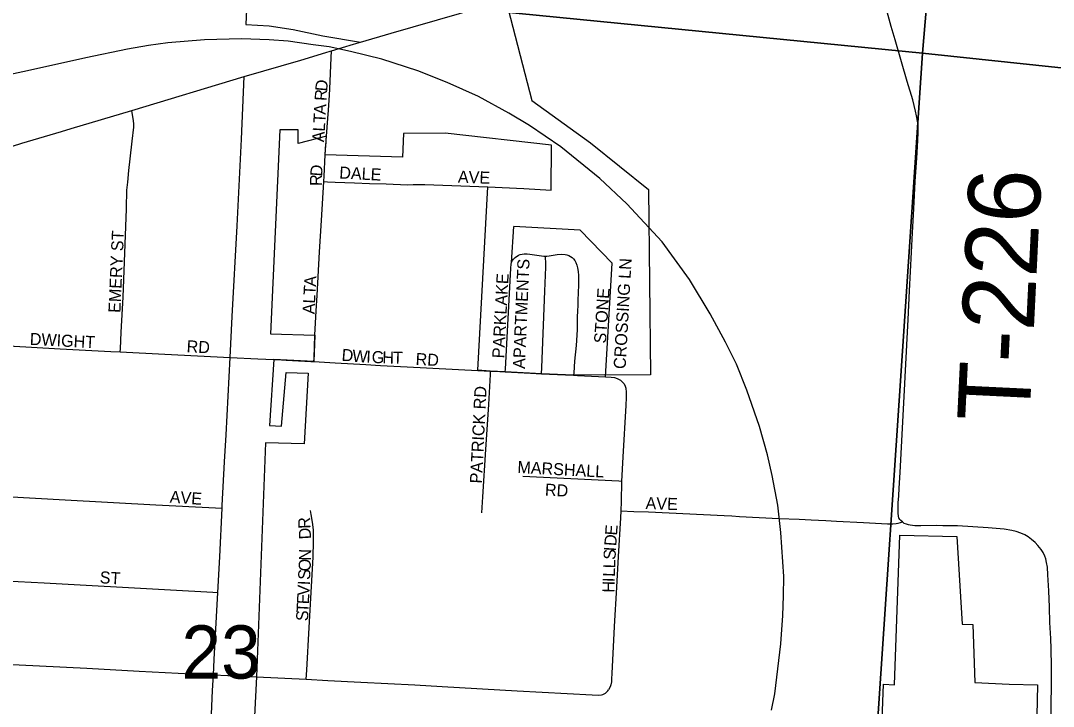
# Model space of a CAD drawing. Extents: x 1410790 to 1770854, y 566777 to 831614.
# Drawn here: x 1611737 to 1616023, y 704783 to 707630 of the extents above; entities that cross this region are included whole.
import ezdxf

# ---------------------------------------------------------------- set-up
doc = ezdxf.new("R2010")
doc.units = 0
for name, color, linetype in [('GM_X_City_Street', 7, 'Continuous'), ('GM_X_City_Street_Text', 7, 'Continuous'), ('GM_X_Corporation', 7, 'Continuous'), ('GM_X_County_Road', 7, 'Continuous'), ('GM_X_Rail_Line', 7, 'Continuous'), ('GM_X_Section', 7, 'Continuous'), ('GM_X_Section_Text', 7, 'Continuous'), ('GM_X_Township_Road', 7, 'Continuous'), ('GM_X_Township_Road_Text', 7, 'Continuous'), ('GM_X_Township_Subdivision', 7, 'Continuous'), ('GM_X_Township_Subdivision_Text', 7, 'Continuous')]:
    doc.layers.add(name, color=color, linetype=linetype)

msp = doc.modelspace()

# ---------------------------------------------------------------- linework, layer by layer
at = {"layer": 'GM_X_City_Street'}
for points in [[(1612664.6, 707398), (1612899.7, 707466.2), (1613002.8, 707497.5), (1613021.5, 707503.2), (1613027.4, 707504.9)], [(1613004.1, 707120.3), (1613005.4, 707134.9), (1613006.6, 707150.8), (1613011.6, 707224.5), (1613014.3, 707259.1), (1613018.3, 707320.8), (1613019.9, 707347.3), (1613026.1, 707476.2), (1613027.4, 707504.9)], [(1613027.4, 707504.9), (1613118.6, 707532)], [(1612198.8, 707257.5), (1612664.6, 707398)], [(1612606, 706231.5), (1612614.7, 706401.6), (1612635, 706777.9), (1612652.7, 707137.9), (1612664.6, 707398)], [(1611906.6, 707169.8), (1611947, 707181.6), (1612198.8, 707257.5)], [(1612150.5, 706254.2), (1612151.2, 706266.8), (1612154.2, 706335.9), (1612162.1, 706482), (1612176.2, 706848.7), (1612176.7, 706880.9), (1612177.3, 706896.9), (1612178.1, 706926.6), (1612181.1, 706959.5), (1612185.9, 707007.3), (1612191.2, 707056.3), (1612199.2, 707129.2), (1612206.2, 707188.4), (1612206.8, 707199.9), (1612205.2, 707215.5), (1612202.9, 707230.8), (1612198.8, 707257.5)], [(1611597.2, 707068.4), (1611604, 707072.1), (1611633.5, 707085.6), (1611664, 707097), (1611742.1, 707121.4), (1611906.6, 707169.8)], [(1613774.6, 706625.9), (1613783.4, 706775.4)], [(1614164.6, 706151.4), (1614191.6, 706623.5), (1614058.8, 706760.2), (1613783.4, 706775.4)], [(1613748.2, 706171.5), (1613748.7, 706182.7), (1613771, 706602.5), (1613772.7, 706618.7), (1613774.6, 706625.9), (1613778.5, 706634), (1613782.4, 706640.1), (1613788.7, 706646.6), (1613802.3, 706655.8), (1613809.9, 706658.7), (1613817.7, 706660.9), (1613826.6, 706662.3), (1613839.2, 706662), (1613850.2, 706660.6), (1613898.6, 706653.6), (1613908.4, 706652.7), (1613915.2, 706652.6)], [(1613898.2, 706163.8), (1613899.3, 706189.5), (1613912.6, 706506.4), (1613916.8, 706606.5), (1613916.9, 706624.4), (1613915.6, 706646), (1613915.2, 706652.6)], [(1613915.2, 706652.6), (1613921, 706652.4), (1613929.8, 706653.4), (1613963.5, 706659), (1613979.7, 706660.2), (1613996, 706659.1), (1614004, 706657.5), (1614011.7, 706654.8), (1614019.2, 706651.2), (1614025.4, 706646.5), (1614031, 706641.1), (1614036.2, 706634.6), (1614041.4, 706626.2), (1614045.4, 706614.3), (1614047.5, 706604.2), (1614049.9, 706587.9), (1614051.3, 706571.7), (1614051.4, 706540.1), (1614050.2, 706492.9), (1614049.7, 706477), (1614048.7, 706444.8), (1614048.1, 706428.5), (1614046.8, 706395.8), (1614045.8, 706346.8), (1614042.1, 706281.5), (1614036, 706216.3), (1614032.1, 706168.3), (1614031.2, 706157.6)], [(1611667, 706280.6), (1611685.9, 706279.5), (1611900.8, 706266.7), (1612110.9, 706256.3), (1612150.5, 706254.2)], [(1612150.5, 706254.2), (1612335.2, 706244.6), (1612606, 706231.5)], [(1612572.9, 705605.1), (1612573.5, 705616.7), (1612582.4, 705797.4), (1612589.3, 705910.8), (1612606, 706231.5)], [(1612606, 706231.5), (1612721.2, 706225.9), (1612788.2, 706222.9)], [(1611634.4, 705655.4), (1611675.2, 705653.5), (1611921.4, 705639.7), (1612298, 705619.7), (1612545.6, 705606.6), (1612572.9, 705605.1)], [(1612554.9, 705256), (1612563.1, 705403.9), (1612572.9, 705605.1)], [(1611616.6, 705306.1), (1611834.7, 705295), (1612359, 705266.7), (1612534.4, 705257.1), (1612554.9, 705256)], [(1612536.7, 704913.8), (1612539.7, 704977.7), (1612554.9, 705256)], [(1611597.6, 704961), (1611616.6, 704960.1), (1612011.7, 704940.7), (1612228.2, 704929.1), (1612390.6, 704921.1), (1612499.1, 704915.5), (1612536.7, 704913.8)], [(1612468.7, 703509.1), (1612480.3, 703753.2), (1612491.7, 704014.6), (1612502.7, 704244.3), (1612512.6, 704423.5), (1612526.4, 704684.4), (1612533.4, 704848), (1612536.7, 704913.8)], [(1612536.7, 704913.8), (1612715.1, 704905.9)]]:
    msp.add_lwpolyline(points, dxfattribs=at)
at = {"layer": 'GM_X_Corporation'}
for points in [[(1612711.4, 708501.2), (1612671.2, 707614.5), (1612768.3, 707608.2), (1612867.4, 707593.7), (1612991.3, 707566.9), (1613147.9, 707540.7), (1613274.7, 707578.4), (1613750.8, 707714.8), (1613858.4, 707299.1), (1614101.9, 707123.2), (1614342.6, 706928.7), (1614350.9, 706158.9), (1614031.2, 706157.6), (1613898.2, 706163.8), (1613748.1, 706171.5), (1613685.4, 706175.1), (1613634.6, 706178.1), (1613676.3, 706939.8), (1613825.4, 706933.4), (1613938, 706925.8), (1613939.8, 707113.5), (1613499.1, 707162.4), (1613325.9, 707161.8), (1613321.1, 707062.8), (1613000.7, 707072.6), (1613006.6, 707150.8), (1612888.1, 707119.4), (1612888.1, 707177.4), (1612812.6, 707177.4), (1612773.4, 706329.7), (1612958, 706323.5), (1612953.7, 706214.3), (1612788.2, 706222.9), (1612769.3, 705948.6), (1612819.6, 705945.9), (1612838.4, 706169.6), (1612930.6, 706165.8), (1612912.8, 705872.5), (1612752.7, 705877.3), (1612715.1, 704905.9), (1612631.6, 703244.3)], [(1615242.5, 702985), (1615288.1, 704103.9), (1615317.5, 704875.3), (1615363.1, 704872.7), (1615385.8, 705494.2), (1615622.7, 705488.5), (1615643.6, 705123.6), (1615688.1, 705122.2), (1615697.1, 704882.2), (1615838.8, 704874.4), (1615957.5, 704872.7), (1615942.4, 704234.3), (1615633.1, 704245.9), (1615627.2, 704088.3), (1615982.4, 704084.8), (1615953.6, 703561.4), (1615956.6, 703508.5), (1615946.1, 703464.2), (1615912, 702992.3)]]:
    msp.add_lwpolyline(points, dxfattribs=at)
at = {"layer": 'GM_X_County_Road'}
msp.add_lwpolyline([(1613118.6, 707532), (1613147.9, 707540.7), (1613274.7, 707578.4), (1613750.8, 707714.8), (1613927, 707766.2), (1614036.6, 707798), (1614518.9, 707938.9)], dxfattribs=at)
at = {"layer": 'GM_X_Rail_Line'}
msp.add_lwpolyline([(1614852.9, 704767.1), (1614867.3, 704834.9), (1614891.9, 705042.5), (1614900.1, 705160.4), (1614902.9, 705241.9), (1614903.6, 705321.4), (1614891.2, 705505), (1614878.9, 705618.7), (1614855.6, 705741.3), (1614836.4, 705827.7), (1614802.9, 705944.8), (1614750.1, 706095.5), (1614708.3, 706203.1), (1614661.9, 706294.8), (1614598.7, 706412.8), (1614512.4, 706555.9), (1614398.9, 706711.4), (1614252.7, 706869), (1614141, 706975.2), (1613978.7, 707106.1), (1613848.5, 707195.2), (1613763.5, 707246.5), (1613636.8, 707315.7), (1613506.6, 707373.3), (1613384.7, 707421.9), (1613236, 707469.9), (1613105.8, 707502.1), (1613016.8, 707521.3), (1612951, 707530.2), (1612846.8, 707544.6), (1612768.7, 707550.7), (1612653, 707554.9), (1612500.2, 707550.7), (1612347.4, 707537.7), (1612267.9, 707526.8), (1612180.9, 707511.7), (1612006.9, 707475.4), (1611765.7, 707421.9), (1611133.4, 707285.6)], dxfattribs=at)
at = {"layer": 'GM_X_Section'}
for points in [[(1610573.5, 713343.5), (1615809.3, 712845.7), (1615933.1, 712831.9), (1615479.9, 707495.5), (1610104.6, 708025.3)], [(1615933.1, 712831.9), (1621263.6, 712311.8), (1621287.6, 712307.5), (1620745.4, 706937.6), (1615479.9, 707495.5)], [(1610104.6, 708025.3), (1615479.9, 707495.5), (1615120.2, 702135.6), (1609553.2, 702682.3)], [(1615479.9, 707495.5), (1620745.4, 706937.6), (1620208.5, 701671.7), (1615120.2, 702135.6)]]:
    msp.add_lwpolyline(points, close=True, dxfattribs=at)
at = {"layer": 'GM_X_Township_Road'}
for points in [[(1615396, 705548.5), (1615389.2, 705554.9), (1615385.4, 705559.2), (1615381.7, 705564.9), (1615379.7, 705571.2), (1615378.9, 705586.2), (1615378.4, 705603.4), (1615379.2, 705628.2), (1615380.9, 705656.4), (1615382.7, 705688.8), (1615386.6, 705753.6), (1615405.2, 706096.2), (1615408.5, 706177.8), (1615419.8, 706389.7), (1615425.7, 706508.2), (1615438.5, 706749.4), (1615443.7, 706849), (1615449.7, 706961.9), (1615455.7, 707059.7), (1615460.4, 707131.9), (1615461.7, 707165.4), (1615461.3, 707190.2), (1615460, 707205.7), (1615455.3, 707234.9), (1615451, 707254.5), (1615439.3, 707301.2), (1615416.3, 707377.9), (1615366, 707550.5), (1615350.1, 707605.3), (1615320.1, 707713)], [(1616012.4, 704643.2), (1616013.9, 704786.7), (1616014.9, 704873.7), (1616014.6, 704948), (1616013.3, 705021.8), (1616011.6, 705063.8), (1616008.1, 705130.4), (1616006.4, 705194.3), (1616004.2, 705262.1), (1616000.4, 705328.2), (1615998.2, 705361.3), (1615994.8, 705380.2), (1615991.4, 705394.8), (1615987.1, 705405.9), (1615979.8, 705421), (1615971.6, 705434.7), (1615958.8, 705451), (1615946.7, 705463.5), (1615932.6, 705475.9), (1615918.4, 705487.1), (1615904.2, 705495.2), (1615887.5, 705502.5), (1615869, 705508.5), (1615849.8, 705513.3), (1615818.8, 705518), (1615751.9, 705524.4), (1615687.9, 705528.7), (1615625.2, 705531.7), (1615563.9, 705532.6), (1615536, 705533), (1615472.5, 705531.7), (1615447.6, 705532.6), (1615428.7, 705534.7), (1615421.9, 705536.3), (1615413.6, 705538.6), (1615404.2, 705542.4), (1615396, 705548.5)], [(1612715.1, 704905.9), (1612922.3, 704895.3)], [(1612922.3, 704895.3), (1613012.2, 704890.7), (1613148.2, 704883.5), (1613372.3, 704871.5), (1613486.7, 704864.7), (1613797, 704847), (1614108.8, 704829.9), (1614133.3, 704828.9), (1614147.3, 704830.5), (1614153.2, 704831.9), (1614158.8, 704834.3), (1614163.4, 704837.2), (1614169, 704842.4), (1614173.3, 704846.7), (1614176.8, 704851.5)]]:
    msp.add_lwpolyline(points, dxfattribs=at)
at = {"layer": 'GM_X_Township_Subdivision'}
for points in [[(1612994.8, 706962.2), (1612996, 706984), (1613000.7, 707072.5), (1613004, 707119), (1613004.1, 707120.3)], [(1612953.7, 706214.3), (1612954.3, 706229.2), (1612958, 706323.6), (1612963.5, 706425), (1612967.1, 706489.3), (1612977.2, 706670), (1612986, 706799.7), (1612994.8, 706962.2)], [(1612994.8, 706962.2), (1613010.5, 706961.4), (1613042.6, 706959.9), (1613122.8, 706956.9), (1613185.2, 706954.5), (1613254.4, 706951.9), (1613342.4, 706948.7), (1613366.5, 706949.2)], [(1613366.5, 706949.2), (1613413.9, 706950.3), (1613676.3, 706939.8)], [(1612788.2, 706222.9), (1612819.7, 706221.5), (1612838.8, 706220.8), (1612941.7, 706215), (1612953.7, 706214.3)], [(1612953.7, 706214.3), (1613041.5, 706209), (1613169.8, 706201.9)], [(1613169.8, 706201.9), (1613230.3, 706198.6), (1613341.3, 706192.6), (1613634.6, 706178), (1613685.4, 706175.1)], [(1613685.4, 706175.1), (1613684.7, 706161.4), (1613677.8, 706036.5), (1613666.3, 705849.3), (1613654, 705652.5), (1613649.5, 705586.7)], [(1613685.4, 706175.1), (1613725.6, 706172.7), (1613748.2, 706171.5)], [(1613748.2, 706171.5), (1613852.1, 706165.9), (1613898.2, 706163.8)], [(1613898.2, 706163.8), (1614031.2, 706157.6)], [(1614031.2, 706157.6), (1614048, 706156.8), (1614106.6, 706154.1), (1614164.6, 706151.4)], [(1614164.6, 706151.4), (1614187.8, 706149.7), (1614200.7, 706147.7), (1614212.1, 706144.4), (1614220.9, 706140.3), (1614226, 706136.9), (1614231, 706132.5), (1614235.1, 706128.5), (1614240.8, 706121.8), (1614245.5, 706112.7), (1614248.2, 706103.5), (1614250, 706087.7), (1614250.2, 706065.8), (1614248.5, 706031.4), (1614236.1, 705819), (1614231.1, 705716.6)], [(1614231.1, 705716.6), (1614219.5, 705717.2), (1613821.1, 705737.5)], [(1614231.1, 705716.6), (1614228.5, 705634), (1614227.2, 705594.5)], [(1612922.3, 704895.3), (1612924.3, 704932.8), (1612933.9, 705110.8), (1612950.5, 705402.1), (1612952.7, 705466.9), (1612951.6, 705515.5), (1612948.3, 705547.8), (1612942.7, 705579.7), (1612939.2, 705595.5)], [(1614227.2, 705594.5), (1614225.9, 705566.1), (1614216, 705405.4), (1614209.4, 705277), (1614200.2, 705113.7), (1614190.7, 704919.1), (1614189.5, 704896.6), (1614188.7, 704884.5), (1614186.4, 704872.5), (1614185.4, 704867.6), (1614182.5, 704860.6), (1614176.8, 704851.5)], [(1614227.2, 705594.5), (1614281.2, 705592.5), (1614343.1, 705590.5), (1614655.9, 705575.6), (1614687.9, 705573.4), (1614720.1, 705571.4), (1614883.8, 705562.5), (1614967.8, 705559.5), (1615017.9, 705557.1), (1615078.8, 705554.2), (1615122.2, 705551.7), (1615235.2, 705545.9), (1615334.5, 705540.6), (1615356.4, 705540.5), (1615370.1, 705541.3), (1615379.2, 705543), (1615387.9, 705545.5), (1615396, 705548.5)]]:
    msp.add_lwpolyline(points, dxfattribs=at)

# ---------------------------------------------------------------- texts
at = {"layer": 'GM_X_City_Street_Text'}
for s, rotation, p in [('D', 85.2745, (1613008.8, 707335.1)), ('R', 86.5494, (1613006.4, 707295.9)), ('T', 86.5561, (1613000.9, 707203.6)), ('A', 86.5589, (1613003, 707238.7)), ('L', 86.5549, (1612998.8, 707168.5)), ('A', 86.5668, (1612996.1, 707124.5)), ('EMERY ST', 87.4721, (1612150.7, 706415.9)), ('APARTMENTS', 87.5362, (1613829.4, 706183.4)), ('CROSSING LN', 86.8545, (1614247.4, 706182.5)), ('PARKLAKE', 86.9046, (1613743.5, 706226.9)), ('STONE', 86.183, (1614165.9, 706288.6)), ('DWIGHT', 356.9874, (1611773.8, 706284.1)), ('RD', 356.989, (1612424.6, 706253.3)), ('AVE', 356.0569, (1612354.4, 705628.5)), ('ST', 356.4254, (1612063.9, 705294.1))]:
    msp.add_text(s, height=50, rotation=rotation, dxfattribs=at).set_placement(p)
at = {"layer": 'GM_X_Section_Text'}
msp.add_text('23', height=221, rotation=0, dxfattribs=at).set_placement((1612404.3, 704897.9))
at = {"layer": 'GM_X_Township_Road_Text'}
msp.add_text('T-226', height=300, rotation=87.2225, dxfattribs=at).set_placement((1615923, 705960.2))
at = {"layer": 'GM_X_Township_Subdivision_Text'}
for s, rotation, p in [('D', 85.7337, (1612987.9, 706982.1)), ('R', 89.0771, (1612987.3, 706943.3)), ('DALE', 356.9075, (1613058.2, 706974.9)), ('AVE', 358.0261, (1613550.8, 706957.3)), ('A', 86.7195, (1612962.2, 706524.6)), ('T', 86.7474, (1612960.2, 706489.5)), ('L', 86.802, (1612958.3, 706454.4)), ('A', 87.7041, (1612956.5, 706410.6)), ('D', 355.0766, (1613067.3, 706218.1)), ('W', 355.458, (1613111.5, 706214.3)), ('I', 357.4338, (1613170.4, 706209.7)), ('G', 358.2701, (1613193.2, 706208.6)), ('H', 358.3151, (1613237.2, 706207.3)), ('T', 358.3057, (1613281.2, 706206)), ('RD', 356.9776, (1613375, 706200.5)), ('PATRICK RD', 87.2086, (1613651.1, 705707.2)), ('MARSHALL', 356.986, (1613797.4, 705751.7)), ('RD', 356.9884, (1613911.7, 705658)), ('AVE', 358.0261, (1614329.6, 705602.1)), ('R', 92.4537, (1612940.1, 705521.4)), ('E', 85.9118, (1614211.7, 705491)), ('D', 93.4114, (1612942.7, 705477.7)), ('D', 85.9097, (1614208.6, 705447.1)), ('N', 88.6867, (1612941.6, 705387.5)), ('S', 86.9384, (1614205.2, 705390.2)), ('I', 86.0638, (1614207.1, 705425.2)), ('O', 87.2227, (1612939.5, 705342.2)), ('L', 88.2237, (1614204.1, 705355.3)), ('S', 87.2399, (1612937.8, 705307)), ('L', 88.2732, (1614203.1, 705320.2)), ('V', 87.2446, (1612934.6, 705241.1)), ('I', 87.2446, (1612936.7, 705285)), ('H', 88.2947, (1614201.1, 705254.2)), ('I', 88.2781, (1614202.4, 705298.2)), ('E', 87.2399, (1612932.9, 705205.9)), ('T', 87.2399, (1612931.2, 705170.8)), ('S', 87.2399, (1612929.5, 705135.6))]:
    msp.add_text(s, height=50, rotation=rotation, dxfattribs=at).set_placement(p)

doc.saveas('drawing.dxf')
